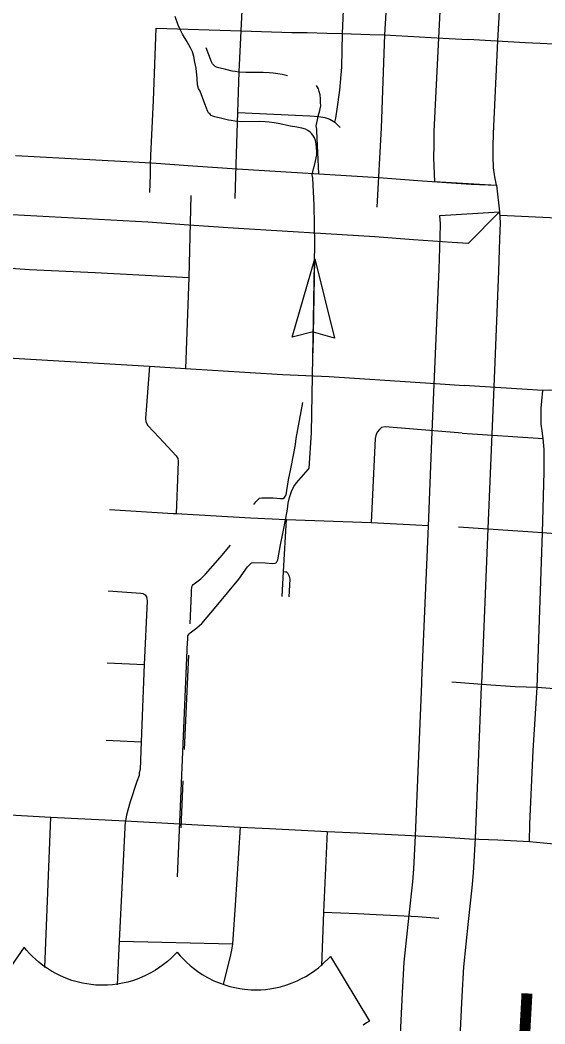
# Model space of a CAD drawing. Extents: x 653372 to 905732, y 627442 to 787275.
# Drawn here: x 684356 to 686560, y 731305 to 735524 of the extents above; entities that cross this region are included whole.
import ezdxf

# ---------------------------------------------------------------- set-up
doc = ezdxf.new("R2010")
doc.units = 0
for name, color, linetype in [('10', 7, 'Continuous'), ('15', 7, 'Continuous'), ('22', 7, 'Continuous'), ('33', 7, 'Continuous'), ('34', 7, 'Continuous'), ('43', 7, 'Continuous'), ('48', 7, 'Continuous')]:
    doc.layers.add(name, color=color, linetype=linetype)

msp = doc.modelspace()

# ---------------------------------------------------------------- linework, layer by layer
at = {"layer": '10'}
for points in [[(686430.8, 736637.2), (686180.9, 736642.9), (686178.8, 736553.3), (686165.5, 736293.7), (686146.6, 736066.4), (686134.3, 735886.4), (686124.7, 735672.5), (686112.7, 735448.9), (686093.9, 735055.6), (686093.1, 734996.5), (686092.4, 734944.6), (686096.8, 734845.1), (686357.3, 734829.9)], [(686357.3, 734829.9), (686349.6, 734864.9), (686344.5, 734903.6), (686342.5, 734948.5), (686343.1, 734993.1), (686343.8, 735047.9), (686362.4, 735436.2), (686374.4, 735660.2), (686383.9, 735872.2), (686395.9, 736047.5), (686415, 736276.9), (686428.7, 736544), (686430.8, 736637.2)]]:
    msp.add_lwpolyline(points, dxfattribs=at)
at = {"layer": '15'}
for points in [[(684336.8, 734954.9), (684908.1, 734923.8), (685082.2, 734911.6), (685267.2, 734899.4), (685863.3, 734862.3), (686026, 734849.6), (686187.9, 734839.2), (686249.9, 734834.9), (686357.3, 734829.9), (686368.9, 734717.4), (686238.3, 734585.1)], [(686071.2, 733397.3), (686087.3, 733793.2), (686095.5, 733992.7), (686115.7, 734477.1), (686119.7, 734611.4), (686121.4, 734667.7), (686119.3, 734702.6), (686368.9, 734717.4)], [(686368.9, 734717.4), (686371.6, 734671.4), (686369.6, 734603.9), (686365.5, 734468.1), (686345.3, 733982.4), (686337.1, 733783), (686321, 733387.1)], [(686238.3, 734585.1), (686171.3, 734589.7), (686008.3, 734600.3), (685845.8, 734612.9), (685251.2, 734649.9), (685065.2, 734662.2), (684892.6, 734674.3), (684323.5, 734705.3)], [(685842.9, 728633.5), (685876.9, 729423.6), (685904.5, 730107.4), (685916.8, 730417.3), (685921.7, 730535.2), (685946.3, 731115.9), (685961.9, 731435.1), (685969.1, 731565), (685989.7, 731762.3), (686004.9, 731901.4), (686009.6, 731957.1), (686016.8, 732095.5), (686043.1, 732736.1), (686043.8, 732747.6), (686071.2, 733397.3)], [(686321, 733387.1), (686293.5, 732734.4), (686292.8, 732723.2), (686266.6, 732083.9), (686259, 731940.2), (686253.8, 731877.4), (686238.3, 731735.7), (686218.4, 731545.2), (686211.6, 731422.1), (686196, 731104.4), (686171.4, 730524.8), (686166.6, 730407.1), (686154.2, 730097.4), (686126.7, 729413.2), (686093.1, 728633.5)]]:
    msp.add_lwpolyline(points, dxfattribs=at)
at = {"layer": '22'}
for points in [[(685015.9, 731606.5), (685002.3, 731592.2), (684989.4, 731579.7), (684974.7, 731566.7), (684958.8, 731554), (684943.6, 731542.8), (684925.2, 731530.7), (684905.4, 731519.2), (684883, 731507.8), (684854.6, 731495.6), (684832.9, 731487.9), (684808.4, 731480.8), (684786, 731475.7), (684765.4, 731472.1), (684743.7, 731469.4), (684723.8, 731467.9), (684696.5, 731467.5), (684674.4, 731468.4), (684655.2, 731470.2), (684637, 731472.7), (684618.5, 731476), (684595.3, 731481.5), (684573.9, 731487.7), (684547.8, 731497.1), (684525.8, 731506.6), (684505.9, 731516.5), (684487.6, 731526.7), (684470.8, 731537.3), (684452, 731550.4), (684434.9, 731563.8), (684420.2, 731576.6), (684407.8, 731588.3), (684395.1, 731601.3), (684382.8, 731615.1), (684372.8, 731627.3), (684191.7, 731364.9)], [(685015.9, 731606.5), (685028.6, 731591.4), (685040.8, 731578.1), (685054.7, 731564.3), (685069.7, 731550.6), (685084.3, 731538.6), (685101.9, 731525.4), (685120.9, 731512.7), (685142.6, 731500), (685170.2, 731486.2), (685191.5, 731477.2), (685215.5, 731468.6), (685237.5, 731462.1), (685257.9, 731457.3), (685279.4, 731453.3), (685299.2, 731450.7), (685326.4, 731448.6), (685348.5, 731448.2), (685367.7, 731448.8), (685386.1, 731450.2), (685404.7, 731452.4), (685428.2, 731456.5), (685450, 731461.4), (685476.6, 731469.2), (685499.1, 731477.3), (685519.6, 731486), (685538.4, 731495.2), (685555.8, 731504.7), (685575.4, 731516.7), (685593.3, 731529.1), (685608.8, 731540.9), (685621.9, 731551.9), (685635.2, 731564.1), (685648.4, 731577.1), (685659.1, 731588.7), (685824.1, 731315.9), (685811.5, 731308.9), (685796.5, 731299.7)]]:
    msp.add_lwpolyline(points, dxfattribs=at)
at = {"layer": '33'}
for points in [[(685940.6, 736566), (685917.9, 736079), (685900.4, 735696.7), (685887, 735461.4)], [(685259.2, 734774.7), (685264.4, 734962.2), (685270.8, 735135), (685276, 735305.8), (685285.1, 735478.1), (685305.3, 735901.9), (685319.2, 736111.7)], [(684900.4, 734799), (684903.9, 734873.7), (684903.2, 734915.6), (684905.1, 734955.5), (684915.8, 735185.9), (684926.9, 735489.6)], [(684926.9, 735489.6), (685285.1, 735478.1), (685498, 735472.4), (685561.3, 735471.1), (685644.3, 735469.2), (685710.7, 735467.2), (685825.3, 735463.8), (685887, 735461.4), (686131.9, 735448.3), (686237.6, 735442.6)], [(685887, 735461.4), (685872.2, 735071.1), (685854.5, 734737.6)], [(687548.2, 735377.2), (687520.6, 735373.9), (687497.2, 735372.1), (687204, 735390), (686843.9, 735411.3), (686477.6, 735427.8), (686237.6, 735442.6)], [(685270.8, 735135), (685572.3, 735121.2), (685610.1, 735118.6), (685635.3, 735114.2), (685656.3, 735107.3), (685677.5, 735095.2), (685699.8, 735072.9)], [(685073.7, 734786.9), (685064.8, 734442), (685050.4, 734058.9)], [(686372.6, 734704), (686818.1, 734683.3), (687173.8, 734661.9), (687498.4, 734646.8), (687521.2, 734648.8), (687550.8, 734651.9), (687607.1, 734654.2), (687635.2, 734652), (687752.3, 734637.9), (687756.9, 734637.2), (687931.6, 734617.7), (688113.5, 734592), (688297.8, 734569.2), (688503.2, 734544.1)], [(684298, 734556.5), (684297.1, 734504), (684298.2, 734491.5), (684302.5, 734487.7), (684308.2, 734483.8), (684317.7, 734481.3), (684395.4, 734476.1), (684671, 734463.4), (685064.8, 734442)], [(683555.2, 734149.4), (684231.6, 734109.2), (684899.2, 734068.9), (685050.4, 734058.9), (685458.1, 734034), (685654.7, 734026.1), (686100.5, 733997.1), (686220.4, 733987.6)], [(684899.2, 734068.9), (684882.1, 733848.9), (684883.5, 733835.3), (684892.4, 733820.7), (684940.5, 733769.1), (685011.8, 733692.6), (685018.9, 733681.8), (685020.4, 733670), (685018.9, 733629.7), (685012, 733450.6)], [(689241.6, 733682.4), (688956.4, 733720.3), (688583.2, 733767.2), (688397.2, 733790.7), (688203.5, 733812.4), (688017.6, 733838), (687837.5, 733862.8), (687659.7, 733889.7), (687589.9, 733900.7), (687498.9, 733912.3), (687078.8, 733938.9), (687026.1, 733941.5), (686577.5, 733968.4), (686551.4, 733967.5), (686220.4, 733987.6)], [(686495.3, 732071), (686496.6, 732144.5), (686510.2, 732454.1), (686528.2, 732718.5), (686550.1, 733369.4), (686557.2, 733625.2), (686556.6, 733719), (686552.8, 733765.1), (686548.8, 733797), (686544.6, 733825), (686544.6, 733854.5), (686544.9, 733892.6), (686546.6, 733922.1), (686551.4, 733967.5)], [(686212.2, 733788.1), (685889, 733813.8), (685874.4, 733811.3), (685865.4, 733802.9), (685856.3, 733791.5), (685850, 733777.8), (685846.8, 733765.5), (685830.3, 733412.8)], [(686212.2, 733788.1), (686552.8, 733765.1)], [(684731.2, 733466.3), (684998.3, 733450.4), (685012, 733450.6), (685324.1, 733432.3), (685474.5, 733425.1), (685830.3, 733412.8), (686071.3, 733400.3)], [(685456.3, 733101.3), (685462.2, 733205.9), (685474.5, 733425.1)], [(687475.8, 733315.5), (687211.9, 733328.8), (687000.4, 733339.1), (686773.1, 733352.1), (686550.1, 733369.4), (686197.2, 733392.4)], [(685462.2, 733205.9), (685470.4, 733205.4), (685474.4, 733204.7), (685478.7, 733200.4), (685483.4, 733192.7), (685486.2, 733186.2), (685487.7, 733180.3), (685488.7, 733173.8), (685484.8, 733099.7)], [(684726.2, 733125.6), (684863.2, 733115.1), (684871.3, 733113.4), (684877.3, 733110.9), (684880.9, 733108), (684883.6, 733104.7), (684887.4, 733099.9), (684888.4, 733093.4), (684889.4, 733081.3), (684876.7, 732815), (684864.8, 732489.9), (684859.8, 732373.6), (684856.6, 732359.7), (684855.8, 732348.6), (684846.7, 732324.2), (684818.6, 732239), (684808.2, 732202.6), (684802.4, 732182.3), (684798.1, 732158.4)], [(684721.8, 732822.6), (684876.7, 732815)], [(687450.8, 732665.6), (687217.8, 732675.9), (686973.2, 732686.8), (686747.2, 732702.3), (686528.2, 732718.5), (686434.9, 732721.7), (686332.4, 732728.2), (686168.6, 732741)], [(684717, 732497.2), (684864.8, 732489.9)], [(680852.9, 732362.8), (681295.4, 732340.3), (681638.7, 732326), (681982.7, 732307.5), (682172, 732296.7), (682319.4, 732288.9), (682660.2, 732269.7), (683000.6, 732251.4), (683408.1, 732228.6), (683477.1, 732227.2), (683543.7, 732224.2), (683906.3, 732205.3), (683973.7, 732202.4), (684164.5, 732192), (684485.5, 732174.3), (684798.1, 732158.4), (685281, 732131.5), (685403, 732125.7), (685646.4, 732114), (685774.5, 732108), (686141.7, 732089.7)], [(684459.6, 731542.5), (684485.5, 732174.3)], [(684765.5, 731468.6), (684773, 731653.3), (684798.1, 732158.4)], [(685281, 732131.5), (685258.8, 731804.3), (685248.4, 731641.1), (685243.5, 731615.2), (685237.1, 731583.1), (685224, 731534.1), (685208.5, 731470.6)], [(685646.4, 732114), (685630.6, 731774.5), (685621.7, 731548.7)], [(686141.7, 732089.7), (686243.5, 732083.4), (686362.7, 732078.6), (686495.3, 732071), (686583.3, 732063.8), (686716.1, 732057), (686769.1, 732055.2), (686947.9, 732040.9), (687172.7, 732023.2), (687356.2, 732007.7), (687419.6, 732001.1), (687515.4, 731990.5), (687596.3, 731985), (687697.1, 731976.2), (687872.5, 731966.9), (687992.8, 731961.3), (688042.2, 731959.8), (688379.2, 731942.2)], [(685630.6, 731774.5), (685772.4, 731768.8), (685851.8, 731764.4), (685941.6, 731761), (686025.8, 731756.4), (686114, 731749)], [(684773, 731653.3), (685248.4, 731641.1)]]:
    msp.add_lwpolyline(points, dxfattribs=at)
at = {"layer": '34'}
msp.add_lwpolyline([(685677.5, 735095.2), (685681.6, 735112.2), (685688.1, 735149), (685698.8, 735229.5), (685706.9, 735325.6), (685710.7, 735467.2), (685736.1, 736090)], dxfattribs=at)
at = {"layer": '43'}
for p, q in [((685498.7, 734190.9), (685593.4, 734520.8)), ((685593.4, 734520.8), (685676.3, 734187.7)), ((685587.3, 734213), (685498.7, 734190.9)), ((685588.5, 734212.9), (685587.3, 734213)), ((685676.3, 734187.7), (685588.5, 734212.9))]:
    msp.add_line(p, q, dxfattribs=at)
for points in [[(685038.3, 735464.8), (685029.3, 735481.4), (685020.1, 735502.4), (685007.7, 735539)], [(685594.5, 734584.1), (685590.6, 734746), (685585.2, 734859.1), (685583.4, 734873.7), (685585.3, 734886), (685588.2, 734898.6), (685591.9, 734913.4), (685598.6, 734937.9), (685600.1, 734945.5), (685602.7, 734957.1), (685601.8, 734971.7), (685601, 734987), (685600, 735004.2), (685596.3, 735018.3), (685592.5, 735028.8), (685588.6, 735036.2), (685581.3, 735045.7), (685574.2, 735053.2), (685564.6, 735060.1), (685554.3, 735064.9), (685539.5, 735069.1), (685518.1, 735073.5), (685492.2, 735077.8), (685439.8, 735088.6), (685422.5, 735092.6), (685402.6, 735094.8), (685385.9, 735096.5), (685360.9, 735097.3), (685287.7, 735096.9), (685258.3, 735099.4), (685242.5, 735101.5), (685230.8, 735103.7), (685203.5, 735109.9), (685174.4, 735116.8), (685165, 735119.6), (685159, 735123), (685153.8, 735127.9), (685148, 735134.4), (685143.5, 735142.8), (685139.4, 735154), (685132.6, 735171.3), (685112.1, 735225), (685105.8, 735236.9), (685101.5, 735252.2), (685099.4, 735278.6), (685096.2, 735321.2), (685090.4, 735347.7), (685085.2, 735370.5), (685079.5, 735390.3), (685072.4, 735407), (685058.2, 735432.8), (685038.3, 735464.8)], [(685478.5, 735290.1), (685456.3, 735294.7), (685439, 735298.7), (685419.1, 735300.9), (685402.4, 735302.7), (685377.4, 735303.4), (685304.2, 735303.1), (685274.8, 735305.5), (685259, 735307.6), (685247.4, 735309.8), (685220, 735316.1), (685190.9, 735322.9), (685181.5, 735325.8), (685175.6, 735329.1), (685170.3, 735334), (685164.5, 735340.5), (685160, 735348.9), (685155.9, 735360.1), (685149.1, 735377.4), (685137.4, 735408)], [(685602.1, 735056.7), (685601.7, 735065.2), (685599.9, 735079.8), (685601.8, 735092.1), (685604.8, 735104.7), (685608.4, 735119.5), (685615.1, 735144), (685616.6, 735151.6), (685619.2, 735163.2), (685618.4, 735177.8), (685617.6, 735193.1), (685616.5, 735210.3), (685612.8, 735224.4), (685609, 735235), (685605.1, 735242.4), (685600.3, 735248.5)], [(685610.7, 734878), (685602.1, 735056.7)], [(685016.7, 731922.9), (685030.6, 732250.9), (685059.6, 732909.3), (685059.9, 732918.6), (685060.6, 732935.8), (685064.2, 732940.9), (685066.7, 732945.5), (685070.9, 732948.3), (685099, 732969.7), (685118.9, 732988.4), (685179.5, 733058.6), (685274.2, 733173.9), (685311.5, 733226.1), (685327.7, 733242.4), (685337.9, 733243.6), (685385.3, 733242.9), (685415.1, 733240.5), (685426.8, 733240.9), (685432.7, 733244.4), (685438.9, 733255.8), (685449.5, 733318.9), (685459.8, 733365.5), (685471.6, 733430), (685478.6, 733467.7), (685482.3, 733493.8), (685488.1, 733518.1), (685496.5, 733542.6), (685506.2, 733563.5), (685516.5, 733578.8), (685566.1, 733634.7), (685569.9, 733640.4), (685580.4, 733789), (685594.5, 734584.1)], [(685586.4, 734124.8), (685593.4, 734520.8)], [(685337.9, 733488.2), (685345.5, 733498.8), (685361.7, 733515.2), (685371.9, 733516.3), (685419.3, 733515.6), (685449.1, 733513.3), (685460.8, 733513.6), (685466.7, 733517.1), (685472.9, 733528.6), (685483.5, 733591.7), (685493.8, 733638.2), (685505.6, 733702.8), (685512.6, 733740.5), (685516.1, 733765.4), (685543.6, 733916.5)], [(685070.4, 732986.2), (685076.1, 733115.4), (685076.4, 733124.7), (685077.1, 733141.9), (685080.8, 733147), (685083.2, 733151.7), (685087.4, 733154.5), (685115.6, 733175.8), (685135.4, 733194.6), (685196, 733264.7), (685239.4, 733317.5)], [(685047.2, 732458.8), (685064.6, 732854.4)], [(685033.2, 732129.1), (685041.6, 732326.9)]]:
    msp.add_lwpolyline(points, dxfattribs=at)

# ---------------------------------------------------------------- texts
at = {"layer": '48'}
msp.add_text('1.5', height=422.4, rotation=86.8484, dxfattribs=at).set_placement((686843.1, 730673.3))

doc.saveas('drawing.dxf')
